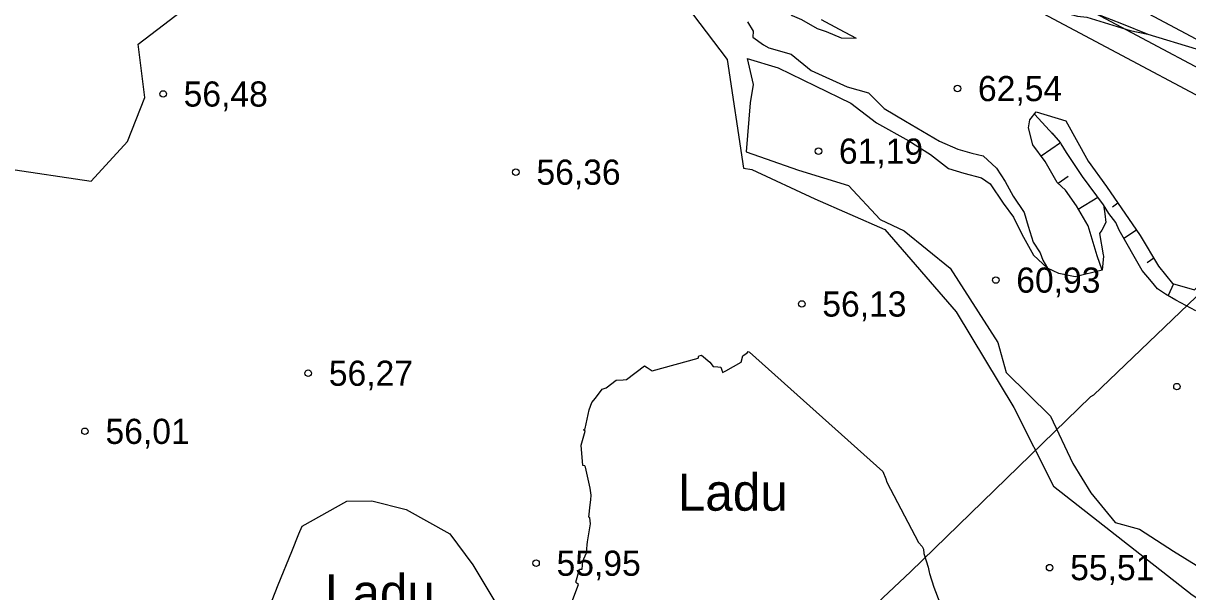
# Model space of a CAD drawing. Extents: x 532503 to 539665, y 6557663 to 6561526.
# Drawn here: x 534947.4 to 535060.8, y 6559696.7 to 6559752.1 of the extents above; entities that cross this region are included whole.
import ezdxf

# ---------------------------------------------------------------- set-up
doc = ezdxf.new("R2010")
doc.units = 0
for name, color, linetype in [('HALJASTUS', 7, 'Continuous'), ('illumineerimisjooned', 7, 'Continuous'), ('KORGUS-EH2000', 7, 'Continuous'), ('Lamami horisontaal_EH2000', 7, 'Continuous'), ('Plokid', 7, 'Continuous'), ('RELJEEF', 7, 'Continuous')]:
    doc.layers.add(name, color=color, linetype=linetype)

msp = doc.modelspace()

# ---------------------------------------------------------------- linework, layer by layer
at = {"layer": 'illumineerimisjooned'}
for points in [[(534195.15, 6559981.19), (534198.98, 6559981.55), (535160.12, 6560071.77), (535418.53, 6559993.82), (535458.87, 6559929.25), (535494.63, 6559867.7), (535482.6, 6559826), (535251.74, 6559649.68), (535250.36, 6559648.53), (535180.45, 6559687.33), (534941.15, 6559814.59), (534876.93, 6559774.72), (534959.62, 6559531.32), (534733.77, 6559483.15), (534375.91, 6559461.87), (534195.51, 6559444.47)], [(535103.27, 6559501.74), (534971.34, 6559496.8), (534876.94, 6559774.72), (534941.15, 6559814.6), (535178.87, 6559688.17)], [(534960.71, 6559535.56), (534879.83, 6559773.69), (534941.24, 6559811.84), (535177.96, 6559685.93)]]:
    msp.add_lwpolyline(points, dxfattribs=at)
at = {"layer": 'KORGUS-EH2000'}
for centre in [(534960.97, 6559745.2), (535038.33, 6559745.73), (535024.79, 6559739.63), (534995.33, 6559737.58), (535042.06, 6559727.08), (535023.17, 6559724.75), (534975.11, 6559718), (535059.71, 6559716.7), (534953.36, 6559712.35), (534997.29, 6559699.51), (535047.31, 6559699.07)]:
    msp.add_circle(centre, 0.32, dxfattribs=at)
at = {"layer": 'Lamami horisontaal_EH2000'}
msp.add_lwpolyline([(535073.11, 6559736.49), (535051.58, 6559715.86), (535051.29, 6559715.7), (535033.76, 6559698.68), (535022.54, 6559688.12), (535021.6, 6559687.52), (535015.95, 6559682.02), (535012.03, 6559679), (535003.71, 6559670.75), (535003.43, 6559670.5), (534997.85, 6559665.01), (534994.21, 6559661.75), (534985.61, 6559653.49), (534985, 6559652.88), (534979.71, 6559647.56), (534976.4, 6559644.2), (534967.05, 6559635.78), (534962.5, 6559631.26), (534962.03, 6559630.74), (534958.59, 6559627.15), (534935.32, 6559591.13)], dxfattribs=at)
at = {"layer": 'Plokid'}
msp.add_lwpolyline([(534961.53, 6559540.61), (534882.72, 6559772.65), (534941.33, 6559809.07), (535174.93, 6559684.83)], dxfattribs=at)
at = {"layer": 'RELJEEF'}
for p, q in [((535048.37, 6559740.47), (535045.82, 6559743.24)), ((535046.47, 6559739.19), (535048.36, 6559740.48)), ((535049.11, 6559737.15), (535048.14, 6559736.48)), ((535050.1, 6559733.97), (535052.01, 6559735.14)), ((535053.43, 6559734.22), (535053.96, 6559734.59)), ((535055.77, 6559731.95), (535054.53, 6559731.14)), ((535056.8, 6559728.78), (535057.45, 6559729.23)), ((535059.38, 6559726.72), (535058.85, 6559725.56))]:
    msp.add_line(p, q, dxfattribs=at)
for points in [[(534945.69, 6559737.94), (534953.98, 6559736.72), (534957.51, 6559740.57), (534959.18, 6559744.85), (534958.55, 6559750.04), (534964.03, 6559754.24), (534966.21, 6559764.83), (534977.54, 6559770.3), (534982.15, 6559774.97), (534985.9, 6559773.81), (534994.6, 6559768.68), (534999.36, 6559772.22), (535003.3, 6559778.33)], [(535031.74, 6559753.37), (535030.87, 6559755.2), (535030.41, 6559756.03), (535029.13, 6559758.12), (535028.6, 6559760.09), (535028.99, 6559761.18), (535029.26, 6559761.3), (535030.24, 6559761.97), (535030.76, 6559762.63), (535031.39, 6559762.73), (535033.24, 6559761.81), (535034.52, 6559761.05), (535035.32, 6559760.19), (535038.07, 6559758.41), (535041.69, 6559756.05), (535044.16, 6559754.8), (535045.25, 6559754.1), (535046.06, 6559753.82), (535050.02, 6559752.79), (535050.93, 6559752.68), (535055.15, 6559751.37), (535056.88, 6559751.01), (535061.59, 6559749.6)], [(535007.83, 6559759.24), (535015.9, 6559748.56), (535017.48, 6559737.98), (535018.3, 6559737.85), (535024.43, 6559734.99), (535031.27, 6559731.99), (535038.21, 6559723.99), (535043.82, 6559714.66), (535047.67, 6559707.01), (535061.18, 6559696.44), (535066.27, 6559693.12), (535073.71, 6559686.85), (535077.03, 6559683.83), (535080.74, 6559680.56), (535085.93, 6559676.26), (535091.06, 6559674.47)], [(535015.05, 6559757), (535016.4, 6559756.07), (535017.77, 6559754.69), (535019.94, 6559754.29), (535021.3, 6559753.64), (535022.22, 6559752.84), (535023.16, 6559752.44), (535024.66, 6559751.57), (535025.54, 6559751.28), (535027, 6559750.66), (535028.46, 6559750.62)], [(535051.28, 6559753.23), (535054.31, 6559752.07), (535056.88, 6559751.01)], [(535017.87, 6559752.23), (535018.45, 6559751.3), (535018.4, 6559750.74), (535019.43, 6559749.98), (535019.97, 6559749.68), (535022.15, 6559749.07), (535024.07, 6559747.47), (535027.59, 6559745.88), (535029.67, 6559745.31), (535031.19, 6559743.78), (535033.27, 6559742.54), (535036.57, 6559740.59), (535038.37, 6559739.84), (535039.72, 6559739.44), (535040.84, 6559739.18), (535042.14, 6559737.97), (535042.99, 6559736.67), (535043.77, 6559735.25), (535044.82, 6559733.66), (535045.22, 6559732.32), (535045.7, 6559730.78), (535046.39, 6559729.74), (535046.66, 6559729), (535047.1, 6559728.24)], [(535025.05, 6559752.44), (535026.82, 6559751.5), (535028.46, 6559750.62)], [(535017.85, 6559748.64), (535018.45, 6559746.13), (535018.15, 6559744.35), (535017.74, 6559739.56), (535022.86, 6559737.77), (535027.73, 6559736.3), (535030.81, 6559732.96), (535033.14, 6559731.86), (535037.61, 6559728.22), (535042.26, 6559721.01), (535043.08, 6559718.08), (535047.39, 6559713.83), (535049.58, 6559709.22), (535051.33, 6559706.36), (535053.69, 6559703.46), (535056.06, 6559702.82), (535059.38, 6559700.68), (535063.1, 6559698.36)], [(535017.85, 6559748.64), (535020.87, 6559747.75), (535024.47, 6559745.99), (535027.94, 6559744.29), (535030.46, 6559742.4), (535033.6, 6559740.65), (535035.7, 6559739.3), (535037.45, 6559737.93), (535038.96, 6559737.48), (535040.68, 6559737.04), (535041.51, 6559736.46), (535042.78, 6559734.58), (535043.8, 6559733.19), (535044.6, 6559731.56), (535045.75, 6559729.51), (535047.1, 6559728.24)], [(535045.67, 6559740.26), (535045.25, 6559741.9), (535045.38, 6559742.69), (535046, 6559743.47), (535048.9, 6559742.58), (535051.06, 6559738.65), (535052.86, 6559736.19), (535056.14, 6559731.42), (535057.92, 6559728.43), (535059.26, 6559726.75), (535061.43, 6559726.14), (535062.24, 6559726.92), (535066.86, 6559727.21), (535069.67, 6559726.85), (535070.94, 6559726.39), (535072.56, 6559725.09)], [(535052.56, 6559734.41), (535050.52, 6559737.17), (535049.86, 6559738.14), (535048.95, 6559739.51), (535048.43, 6559740.34), (535048.37, 6559740.47), (535047.55, 6559741.42)], [(535052.41, 6559728.04), (535051.94, 6559729.45), (535051.05, 6559732.36), (535049.91, 6559734.3), (535048.86, 6559735.83), (535048.04, 6559736.57), (535046.89, 6559738.63), (535045.67, 6559740.26)], [(535061.54, 6559724.08), (535059.59, 6559725.12), (535058.61, 6559725.7), (535057.81, 6559726.23), (535057.23, 6559726.95), (535056.33, 6559728.01), (535054.08, 6559731.93), (535053.75, 6559732.68), (535053.09, 6559733.57), (535052.56, 6559734.41), (535052.68, 6559733.53), (535052.79, 6559732.68), (535052.4, 6559731.95), (535052.18, 6559731.61), (535052.53, 6559729.52), (535052.54, 6559729.41), (535052.41, 6559728.04), (535049.81, 6559727.39), (535048.19, 6559727.73), (535047.1, 6559728.24)], [(535000.79, 6559695.7), (535001.44, 6559697.42), (535001.3, 6559697.54), (535001.17, 6559697.66), (535001.52, 6559698.93), (535001.78, 6559698.93), (535001.82, 6559699.32), (535001.86, 6559699.71), (535002.18, 6559700.46), (535002.25, 6559700.53), (535002.23, 6559700.91), (535002.27, 6559701.3), (535002.3, 6559701.57), (535002.58, 6559703.34), (535002.54, 6559703.92), (535002.43, 6559703.99), (535002.56, 6559705.2), (535002.62, 6559705.68), (535002.65, 6559706.14), (535002.56, 6559706.81), (535002.12, 6559708.86), (535002.04, 6559708.98), (535001.85, 6559709.03), (535001.7, 6559711), (535002.09, 6559712.37), (535001.92, 6559712.5), (535002.08, 6559712.63), (535002.45, 6559714.45), (535002.71, 6559715.17), (535003.07, 6559715.58), (535003.74, 6559716.44), (535004.13, 6559716.58), (535005.1, 6559717.33), (535005.77, 6559717.35), (535006.11, 6559717.4), (535007.86, 6559718.71), (535008.11, 6559718.56), (535008.61, 6559718.23), (535013.08, 6559719.47), (535013.16, 6559719.7), (535013.4, 6559719.75), (535014.21, 6559719.09), (535014.53, 6559718.66), (535014.98, 6559718.63), (535015.3, 6559718.59), (535015.41, 6559718.19), (535015.45, 6559718.08), (535015.76, 6559718.23), (535017.26, 6559719.08), (535017.43, 6559719.71), (535017.85, 6559720), (535017.94, 6559720.11), (535018.08, 6559720.04), (535031.05, 6559708.43), (535031.36, 6559707.72), (535031.47, 6559707.4), (535034.54, 6559701.51), (535034.88, 6559701.12), (535035.03, 6559700.87), (535035.06, 6559700.46), (535035.49, 6559699.12), (535035.59, 6559698.62), (535035.6, 6559698.49), (535036.02, 6559697.17), (535037.19, 6559694.13)]]:
    msp.add_lwpolyline(points, dxfattribs=at)
msp.add_lwpolyline([(534981.3, 6559705.57), (534984.63, 6559704.75), (534988.88, 6559702.37), (534991.15, 6559699.36), (534993.37, 6559695.62), (534994.33, 6559691.27), (534994.78, 6559688.42), (534994.8, 6559687.41), (534993.02, 6559682.99), (534990.05, 6559681.72), (534987.3, 6559681.62), (534984.46, 6559683.03), (534982.14, 6559684.5), (534978.91, 6559687.31), (534975.48, 6559688.47), (534973.26, 6559690.55), (534971.36, 6559692.5), (534971.3, 6559695.15), (534972.19, 6559697.39), (534973.5, 6559700.64), (534974.18, 6559702.38), (534974.51, 6559703.12), (534978.86, 6559705.54)], close=True, dxfattribs=at)

# ---------------------------------------------------------------- texts
at = {"layer": 'HALJASTUS'}
for p in [(535011.1, 6559704.62), (534976.73, 6559694.83)]:
    msp.add_text('Ladu', height=3.6, dxfattribs=at).set_placement(p)
at = {"layer": 'KORGUS-EH2000'}
for s, p in [('56,48 ', (534962.97, 6559743.97)), ('62,54 ', (535040.33, 6559744.5)), ('61,19 ', (535026.79, 6559738.41)), ('56,36 ', (534997.33, 6559736.36)), ('60,93 ', (535044.06, 6559725.85)), ('56,13 ', (535025.17, 6559723.52)), ('56,27 ', (534977.11, 6559716.78)), ('56,01 ', (534955.36, 6559711.12)), ('55,95 ', (534999.29, 6559698.28)), ('55,51 ', (535049.31, 6559697.85))]:
    msp.add_text(s, height=2.45, dxfattribs=at).set_placement(p)

doc.saveas('drawing.dxf')
